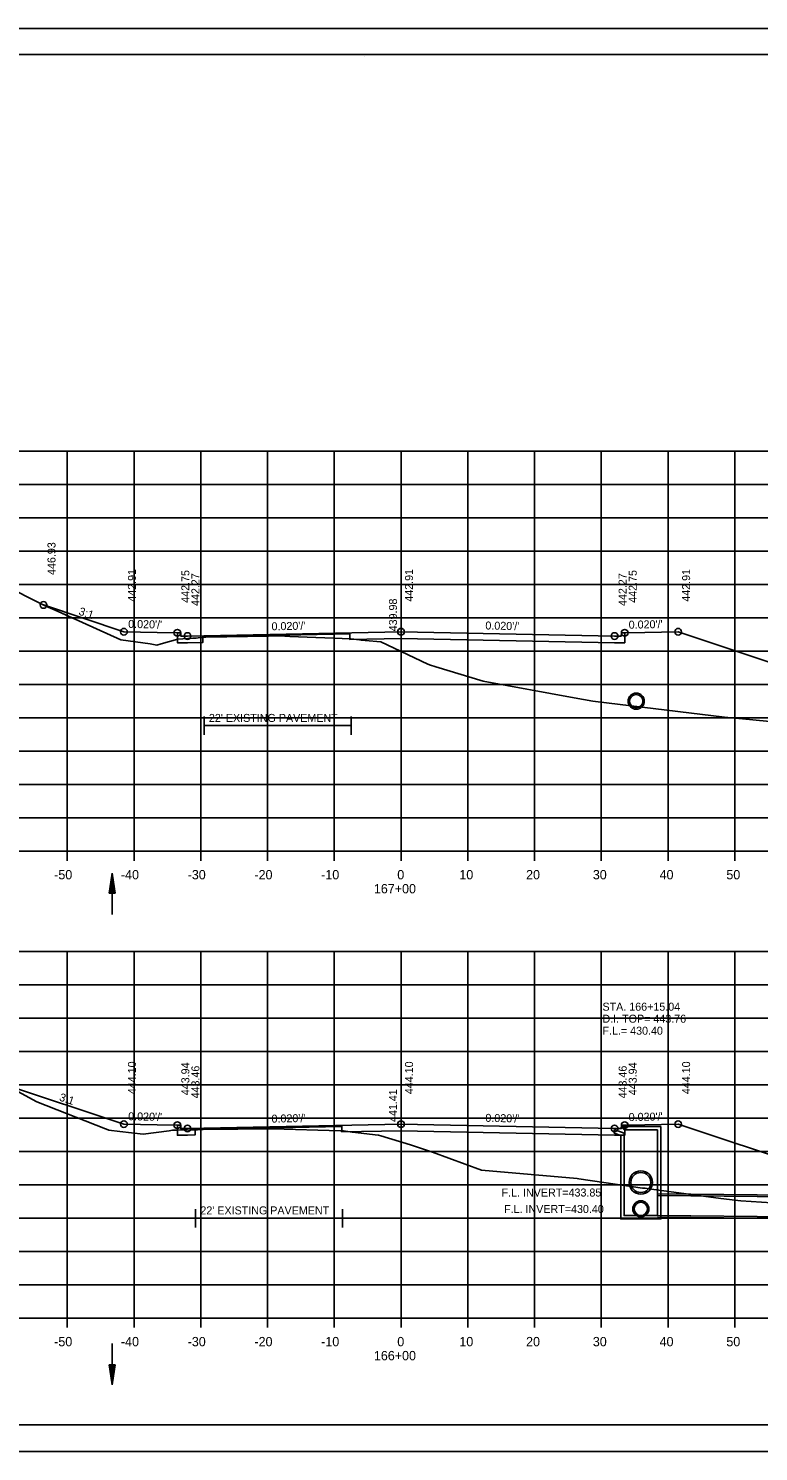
# Model space of a CAD drawing. Extents: x 1538688 to 1540766, y 656250 to 671912.
# Drawn here: x 1538802.4 to 1538911.7, y 668711.5 to 668924.8 of the extents above; entities that cross this region are included whole.
import ezdxf

# ---------------------------------------------------------------- set-up
doc = ezdxf.new("R2010")
doc.units = 0
for name, color, linetype in [('15', 7, 'Continuous'), ('18', 7, 'Continuous'), ('20', 7, 'Continuous'), ('22', 7, 'Continuous'), ('26', 7, 'Continuous'), ('39', 7, 'Continuous'), ('40', 7, 'Continuous'), ('41', 7, 'Continuous'), ('42', 7, 'Continuous'), ('7', 7, 'Continuous'), ('Borings', 7, 'Continuous'), ('Horizontal Alignment', 7, 'Continuous'), ('RipRap', 7, 'Continuous'), ('Wall Heights', 7, 'Continuous')]:
    doc.layers.add(name, color=color, linetype=linetype)

msp = doc.modelspace()

# ---------------------------------------------------------------- linework, layer by layer
at = {"layer": '15'}
for p, q in [((1538814.48, 668795.19), (1538814.93, 668798.19)), ((1538814.55, 668795.19), (1538814.93, 668797.69)), ((1538814.63, 668795.19), (1538814.93, 668797.17)), ((1538814.7, 668795.19), (1538814.93, 668796.67)), ((1538815.38, 668795.19), (1538814.93, 668798.19)), ((1538815.3, 668795.19), (1538814.93, 668797.69)), ((1538815.22, 668795.19), (1538814.93, 668797.17)), ((1538815.15, 668795.19), (1538814.93, 668796.67)), ((1538814.48, 668795.19), (1538815.38, 668795.19)), ((1538814.78, 668795.19), (1538814.93, 668796.16)), ((1538814.86, 668795.19), (1538814.93, 668795.66)), ((1538815.07, 668795.19), (1538814.93, 668796.16)), ((1538815, 668795.19), (1538814.93, 668795.66)), ((1538814.48, 668724.52), (1538814.93, 668721.52)), ((1538814.48, 668724.52), (1538815.38, 668724.52)), ((1538814.55, 668724.52), (1538814.93, 668722.02)), ((1538814.63, 668724.52), (1538814.93, 668722.54)), ((1538814.7, 668724.52), (1538814.93, 668723.04)), ((1538814.78, 668724.52), (1538814.93, 668723.54)), ((1538814.86, 668724.52), (1538814.93, 668724.05)), ((1538815.38, 668724.52), (1538814.93, 668721.52)), ((1538815.07, 668724.52), (1538814.93, 668723.54)), ((1538815.22, 668724.52), (1538814.93, 668722.54)), ((1538815.3, 668724.52), (1538814.93, 668722.02)), ((1538815.15, 668724.52), (1538814.93, 668723.04)), ((1538815, 668724.52), (1538814.93, 668724.05))]:
    msp.add_line(p, q, dxfattribs=at)
at = {"layer": '18'}
for points in [[(1538796.75, 668842.4), (1538803.17, 668839.14), (1538804.88, 668838.28), (1538806.8, 668837.43), (1538816.19, 668833.19), (1538820.58, 668832.59), (1538821.62, 668832.4), (1538822.25, 668832.57), (1538824.73, 668833.31), (1538826.97, 668833.44), (1538827.5, 668833.46), (1538827.78, 668833.49), (1538828.93, 668833.58), (1538838.32, 668833.74), (1538839.98, 668833.77), (1538841.54, 668833.71), (1538850.65, 668833.36), (1538851.94, 668833.2), (1538852.19, 668833.16), (1538852.83, 668833.11), (1538855.14, 668832.91), (1538862.18, 668829.55), (1538862.35, 668829.48), (1538862.47, 668829.44), (1538863.39, 668829.16), (1538870.48, 668827), (1538884.1, 668824.5), (1538886.94, 668823.99), (1538887.32, 668823.93), (1538906.63, 668821.57), (1538907.16, 668821.55), (1538909.36, 668821.33), (1538930.38, 668819.3)], [(1538800.23, 668765.76), (1538803.62, 668763.93), (1538813.93, 668759.87), (1538814.06, 668759.83), (1538814.4, 668759.69), (1538816.08, 668759.49), (1538819.57, 668759.06), (1538823.47, 668759.6), (1538823.94, 668759.67), (1538824.55, 668759.68), (1538826.52, 668759.73), (1538827.7, 668759.75), (1538827.7, 668759.75), (1538828.55, 668759.76), (1538838.98, 668759.9), (1538849.13, 668759.59), (1538849.54, 668759.57), (1538850.86, 668759.4), (1538850.9, 668759.4), (1538854.76, 668758.93), (1538854.83, 668758.92), (1538855.14, 668758.83), (1538859.6, 668757.46), (1538862.9, 668756.36), (1538870.22, 668753.69), (1538884.59, 668752.42), (1538884.84, 668752.39), (1538894.38, 668751), (1538894.75, 668750.96), (1538895.72, 668750.83), (1538906.08, 668749.46), (1538909.07, 668749.11), (1538918.37, 668748.51)]]:
    msp.add_lwpolyline(points, dxfattribs=at)
at = {"layer": '20'}
for points in [[(1538804.62, 668838.41), (1538816.67, 668834.4), (1538821.67, 668834.3), (1538824.67, 668834.24), (1538825.17, 668834.24), (1538825.18, 668833.74), (1538826.18, 668833.76), (1538858.18, 668834.4), (1538890.18, 668833.76), (1538891.18, 668833.74), (1538891.19, 668834.24), (1538891.69, 668834.24), (1538894.69, 668834.3), (1538899.69, 668834.4), (1538947.76, 668818.37)], [(1538891.69, 668834.24), (1538891.69, 668832.74), (1538890.18, 668832.76), (1538858.18, 668833.4), (1538850.5, 668833.24), (1538850.5, 668834.08), (1538828.5, 668833.64), (1538828.5, 668832.8), (1538826.18, 668832.76), (1538824.67, 668832.74), (1538824.67, 668834.24)], [(1538798.8, 668766.54), (1538816.67, 668760.58), (1538821.67, 668760.48), (1538824.67, 668760.42), (1538825.17, 668760.42), (1538825.18, 668759.92), (1538826.18, 668759.94), (1538858.18, 668760.58), (1538890.18, 668759.94), (1538891.18, 668759.92), (1538891.19, 668760.42), (1538891.69, 668760.42), (1538894.69, 668760.48), (1538899.69, 668760.58), (1538937.69, 668747.92)]]:
    msp.add_lwpolyline(points, dxfattribs=at)
at = {"layer": '22'}
for p, q in [((1538718.18, 668861.48), (1538998.18, 668861.48)), ((1538808.18, 668801.48), (1538808.18, 668861.48)), ((1538818.18, 668801.48), (1538818.18, 668861.48)), ((1538828.18, 668801.48), (1538828.18, 668861.48)), ((1538838.18, 668801.48), (1538838.18, 668861.48)), ((1538848.18, 668801.48), (1538848.18, 668861.48)), ((1538858.18, 668801.48), (1538858.18, 668861.48)), ((1538868.18, 668801.48), (1538868.18, 668861.48)), ((1538878.18, 668801.48), (1538878.18, 668861.48)), ((1538888.18, 668801.48), (1538888.18, 668861.48)), ((1538898.18, 668801.48), (1538898.18, 668861.48)), ((1538908.18, 668801.48), (1538908.18, 668861.48)), ((1538718.18, 668856.48), (1538998.18, 668856.48)), ((1538718.18, 668851.48), (1538998.18, 668851.48)), ((1538718.18, 668846.48), (1538998.18, 668846.48)), ((1538718.18, 668841.48), (1538998.18, 668841.48)), ((1538718.18, 668836.48), (1538998.18, 668836.48)), ((1538718.18, 668831.48), (1538998.18, 668831.48)), ((1538718.18, 668826.48), (1538998.18, 668826.48)), ((1538718.18, 668821.48), (1538998.18, 668821.48)), ((1538718.18, 668816.48), (1538998.18, 668816.48)), ((1538718.18, 668811.48), (1538998.18, 668811.48)), ((1538718.18, 668806.48), (1538998.18, 668806.48)), ((1538718.18, 668801.48), (1538998.18, 668801.48)), ((1538718.18, 668786.48), (1538998.18, 668786.48)), ((1538808.18, 668731.48), (1538808.18, 668786.48)), ((1538818.18, 668731.48), (1538818.18, 668786.48)), ((1538828.18, 668731.48), (1538828.18, 668786.48)), ((1538838.18, 668731.48), (1538838.18, 668786.48)), ((1538848.18, 668731.48), (1538848.18, 668786.48)), ((1538858.18, 668731.48), (1538858.18, 668786.48)), ((1538868.18, 668731.48), (1538868.18, 668786.48)), ((1538878.18, 668731.48), (1538878.18, 668786.48)), ((1538888.18, 668731.48), (1538888.18, 668786.48)), ((1538898.18, 668731.48), (1538898.18, 668786.48)), ((1538908.18, 668731.48), (1538908.18, 668786.48)), ((1538718.18, 668781.48), (1538998.18, 668781.48)), ((1538718.18, 668776.48), (1538998.18, 668776.48)), ((1538718.18, 668771.48), (1538998.18, 668771.48)), ((1538718.18, 668766.48), (1538998.18, 668766.48)), ((1538718.18, 668761.48), (1538998.18, 668761.48)), ((1538718.18, 668756.48), (1538998.18, 668756.48)), ((1538718.18, 668751.48), (1538998.18, 668751.48)), ((1538718.18, 668746.48), (1538998.18, 668746.48)), ((1538718.18, 668741.48), (1538998.18, 668741.48)), ((1538718.18, 668736.48), (1538998.18, 668736.48)), ((1538718.18, 668731.48), (1538998.18, 668731.48))]:
    msp.add_line(p, q, dxfattribs=at)
at = {"layer": '26'}
for p, q in [((1538687.78, 668924.84), (1539021.11, 668924.84)), ((1538896.61, 668750.13), (1538936.44, 668749.73)), ((1538896.61, 668746.63), (1538936.44, 668746.23)), ((1538687.78, 668711.51), (1539021.11, 668711.51))]:
    msp.add_line(p, q, dxfattribs=at)
msp.add_lwpolyline([(1538687.77, 668924.84), (1539021.11, 668924.84), (1539021.11, 668711.5), (1538687.77, 668711.5)], close=True, dxfattribs=at)
for centre, radius in [((1538804.62, 668838.41), 0.5), ((1538816.67, 668834.4), 0.5), ((1538824.67, 668834.24), 0.5), ((1538858.18, 668834.4), 0.5), ((1538891.69, 668834.24), 0.5), ((1538899.69, 668834.4), 0.5), ((1538826.18, 668833.76), 0.5), ((1538890.18, 668833.76), 0.5), ((1538893.42, 668823.99), 1.21), ((1538816.67, 668760.58), 0.5), ((1538824.67, 668760.42), 0.5), ((1538826.18, 668759.94), 0.5), ((1538858.18, 668760.58), 0.5), ((1538890.18, 668759.94), 0.5), ((1538891.69, 668760.42), 0.5), ((1538899.69, 668760.58), 0.5), ((1538894.11, 668751.83), 1.75), ((1538894.11, 668747.88), 1.21)]:
    msp.add_circle(centre, radius, dxfattribs=at)
at = {"layer": '39'}
for p, q in [((1538814.93, 668792), (1538814.93, 668798.19)), ((1538891.28, 668760.08), (1538891.36, 668760.25)), ((1538891.28, 668760.08), (1538891.61, 668759.75)), ((1538897.11, 668760.25), (1538891.36, 668760.25)), ((1538897.11, 668758.75), (1538897.11, 668760.25)), ((1538890.11, 668759.77), (1538891.61, 668759.25)), ((1538890.11, 668759.24), (1538891.11, 668758.89)), ((1538891.11, 668758.75), (1538891.11, 668758.89)), ((1538896.61, 668759.75), (1538891.61, 668759.75)), ((1538891.61, 668758.75), (1538891.61, 668759.25)), ((1538896.61, 668758.75), (1538896.61, 668759.75)), ((1538896.61, 668749.88), (1538931.22, 668749.54)), ((1538896.61, 668746.88), (1538936.44, 668746.48)), ((1538814.93, 668727.71), (1538814.93, 668721.52))]:
    msp.add_line(p, q, dxfattribs=at)
for points in [[(1538890.11, 668759.24), (1538890.11, 668759.77)], [(1538897.11, 668758.75), (1538897.11, 668746.38), (1538894.11, 668746.38), (1538891.11, 668746.38), (1538891.11, 668758.75)], [(1538896.61, 668758.75), (1538896.61, 668746.88), (1538894.11, 668746.88), (1538891.61, 668746.88), (1538891.61, 668758.75)]]:
    msp.add_lwpolyline(points, dxfattribs=at)
for centre, radius in [((1538893.42, 668823.99), 1), ((1538894.11, 668751.83), 1.5), ((1538894.11, 668747.88), 1)]:
    msp.add_circle(centre, radius, dxfattribs=at)
at = {"layer": '7'}
for p, q in [((1538828.69, 668821.7), (1538828.69, 668818.95)), ((1538850.69, 668820.32), (1538828.69, 668820.32)), ((1538850.69, 668821.7), (1538850.69, 668818.95)), ((1538827.41, 668747.86), (1538827.41, 668745.11)), ((1538849.41, 668747.86), (1538849.41, 668745.11)), ((1538849.41, 668746.49), (1538827.41, 668746.49))]:
    msp.add_line(p, q, dxfattribs=at)
at = {"layer": 'Borings'}
for p, q in [((1538718.18, 668801.48), (1538998.18, 668801.48)), ((1538808.18, 668800.08), (1538808.18, 668801.48)), ((1538818.18, 668800.08), (1538818.18, 668801.48)), ((1538828.18, 668800.08), (1538828.18, 668801.48)), ((1538838.18, 668800.08), (1538838.18, 668801.48)), ((1538848.18, 668800.08), (1538848.18, 668801.48)), ((1538858.18, 668800.08), (1538858.18, 668801.48)), ((1538868.18, 668800.08), (1538868.18, 668801.48)), ((1538878.18, 668800.08), (1538878.18, 668801.48)), ((1538888.18, 668800.08), (1538888.18, 668801.48)), ((1538898.18, 668800.08), (1538898.18, 668801.48)), ((1538908.18, 668800.08), (1538908.18, 668801.48)), ((1538718.18, 668731.48), (1538998.18, 668731.48)), ((1538808.18, 668730.08), (1538808.18, 668731.48)), ((1538818.18, 668730.08), (1538818.18, 668731.48)), ((1538828.18, 668730.08), (1538828.18, 668731.48)), ((1538838.18, 668730.08), (1538838.18, 668731.48)), ((1538848.18, 668730.08), (1538848.18, 668731.48)), ((1538858.18, 668730.08), (1538858.18, 668731.48)), ((1538868.18, 668730.08), (1538868.18, 668731.48)), ((1538878.18, 668730.08), (1538878.18, 668731.48)), ((1538888.18, 668730.08), (1538888.18, 668731.48)), ((1538898.18, 668730.08), (1538898.18, 668731.48)), ((1538908.18, 668730.08), (1538908.18, 668731.48))]:
    msp.add_line(p, q, dxfattribs=at)
at = {"layer": 'RipRap'}
for p, q in [((1538700.18, 668920.94), (1539016.36, 668920.94)), ((1538852.7, 668920.68), (1538852.7, 668920.68)), ((1538852.7, 668920.68), (1538852.7, 668920.68)), ((1539016.36, 668715.48), (1538700.18, 668715.48))]:
    msp.add_line(p, q, dxfattribs=at)
at = {"layer": 'Wall Heights'}
msp.add_lwpolyline([(1538891.69, 668760.42), (1538891.69, 668758.92), (1538890.18, 668758.94), (1538858.18, 668759.58), (1538849.32, 668759.41), (1538849.32, 668760.24), (1538827.32, 668759.8), (1538827.32, 668758.97), (1538826.18, 668758.94), (1538824.67, 668758.92), (1538824.67, 668760.42)], dxfattribs=at)

# ---------------------------------------------------------------- texts
at = {"layer": '40'}
for s, p in [('STA. 166+15.04', (1538888.36, 668777.59)), ('D.I. TOP= 443.76', (1538888.36, 668775.79)), ('F.L.= 430.40', (1538888.36, 668773.99)), ('F.L. INVERT=433.85', (1538873.25, 668749.73)), ('F.L. INVERT=430.40', (1538873.62, 668747.26))]:
    msp.add_text(s, height=1.2, dxfattribs=at).set_placement(p)
at = {"layer": '41'}
for s, p in [('446.93', (1538806.42, 668842.91)), ('442.91', (1538818.47, 668838.9)), ('442.75', (1538826.47, 668838.74)), ('442.91', (1538859.98, 668838.9)), ('442.75', (1538893.49, 668838.74)), ('442.91', (1538901.49, 668838.9)), ('442.27', (1538827.98, 668838.26)), ('442.27', (1538891.98, 668838.26)), ('439.98', (1538857.58, 668834.46)), ('444.10', (1538818.47, 668765.08)), ('443.94', (1538826.47, 668764.92)), ('443.46', (1538827.98, 668764.44)), ('444.10', (1538859.98, 668765.08)), ('443.46', (1538891.98, 668764.44)), ('443.94', (1538893.49, 668764.92)), ('444.10', (1538901.49, 668765.08)), ('441.41', (1538857.58, 668760.9))]:
    msp.add_text(s, height=1.2, rotation=90, dxfattribs=at).set_placement(p)
at = {"layer": '42'}
for s, rotation, p in [('3:1', 341.5651, (1538809.8, 668836.98)), ("0.020'/'", 358.8542, (1538817.3, 668834.98)), ("0.020'/'", 1.1458, (1538838.79, 668834.61)), ("0.020'/'", 358.8542, (1538870.81, 668834.74)), ("0.020'/'", 1.1458, (1538892.3, 668834.85)), ('3:1', 341.5651, (1538806.89, 668764.14)), ("0.020'/'", 358.8542, (1538817.3, 668761.17)), ("0.020'/'", 1.1458, (1538892.3, 668761.04)), ("0.020'/'", 1.1458, (1538838.79, 668760.8)), ("0.020'/'", 358.8542, (1538870.81, 668760.93))]:
    msp.add_text(s, height=1.2, rotation=rotation, dxfattribs=at).set_placement(p)
at = {"layer": '7'}
for p in [(1538829.4, 668820.88), (1538828.12, 668747.05)]:
    msp.add_text("22' EXISTING PAVEMENT", height=1.2, dxfattribs=at).set_placement(p)
at = {"layer": 'Horizontal Alignment'}
for s, p in [('-50', (1538806.22, 668797.28)), ('-40', (1538816.22, 668797.28)), ('-30', (1538826.22, 668797.28)), ('-20', (1538836.22, 668797.28)), ('-10', (1538846.22, 668797.28)), ('0', (1538857.62, 668797.28)), ('10', (1538866.92, 668797.28)), ('20', (1538876.92, 668797.28)), ('30', (1538886.92, 668797.28)), ('40', (1538896.92, 668797.28)), ('50', (1538906.92, 668797.28)), ('167+00', (1538854.12, 668795.18)), ('-50', (1538806.22, 668727.28)), ('-40', (1538816.22, 668727.28)), ('-30', (1538826.22, 668727.28)), ('-20', (1538836.22, 668727.28)), ('-10', (1538846.22, 668727.28)), ('0', (1538857.62, 668727.28)), ('10', (1538866.92, 668727.28)), ('20', (1538876.92, 668727.28)), ('30', (1538886.92, 668727.28)), ('40', (1538896.92, 668727.28)), ('50', (1538906.92, 668727.28)), ('166+00', (1538854.12, 668725.18))]:
    msp.add_text(s, height=1.4, dxfattribs=at).set_placement(p)

doc.saveas('drawing.dxf')
